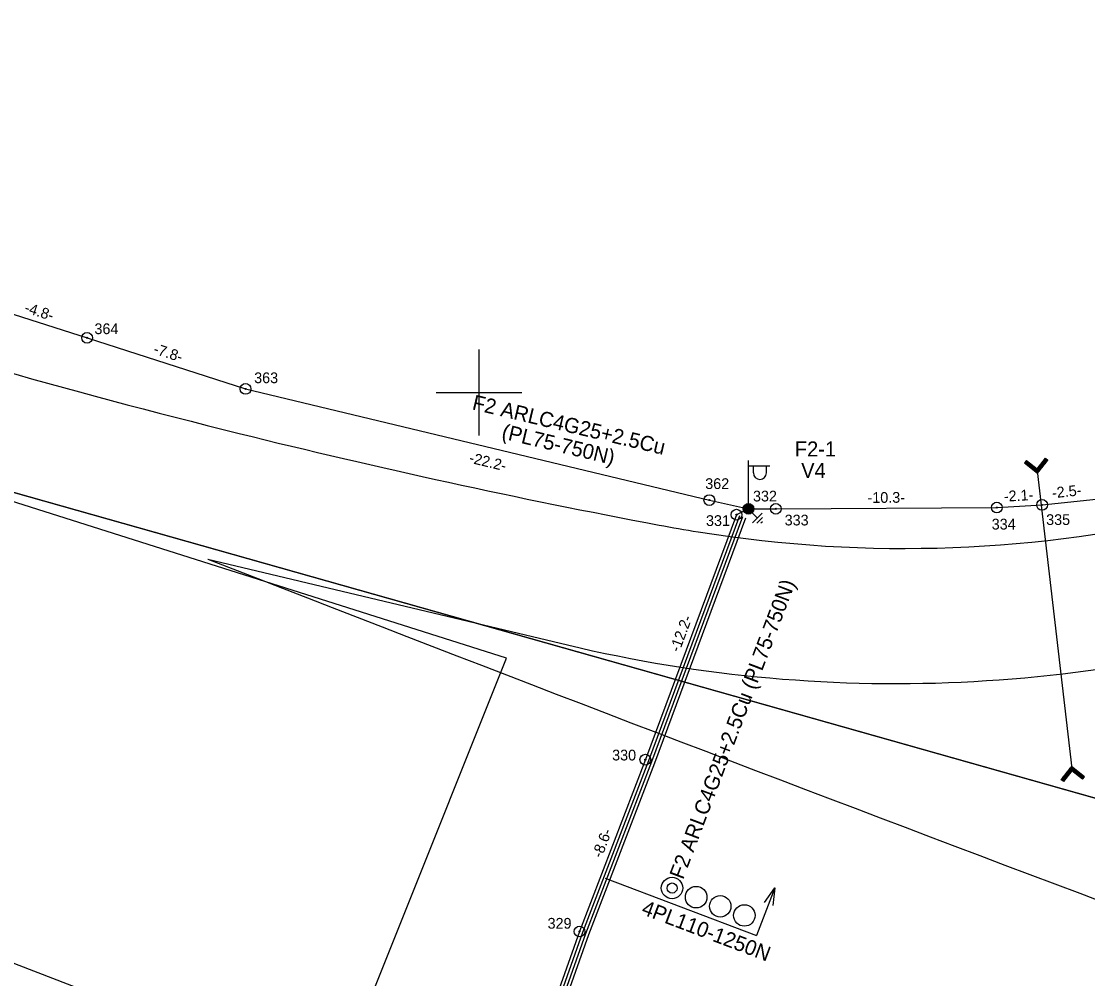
# Model space of a CAD drawing. Extents: x 528816 to 533196, y 6574767 to 6575847.
# Drawn here: x 529978.69 to 530028.35, y 6575322.71 to 6575367.28 of the extents above; entities that cross this region are included whole.
import ezdxf

# ---------------------------------------------------------------- set-up
doc = ezdxf.new("R2010")
doc.units = 0
for name, color, linetype in [('ABIJOONIS', 7, 'Continuous'), ('JOONSIDE', 7, 'Continuous'), ('KOORDPUNKT', 7, 'Continuous'), ('MOOTPIIR', 7, 'Continuous'), ('MPKAABEL', 7, 'Continuous'), ('PIIR', 7, 'Continuous'), ('POST', 7, 'Continuous'), ('TEE', 7, 'Continuous'), ('TRUUP', 7, 'Continuous'), ('VORK', 7, 'Continuous')]:
    doc.layers.add(name, color=color, linetype=linetype)

msp = doc.modelspace()

# ---------------------------------------------------------------- linework, layer by layer
at = {"layer": 'ABIJOONIS'}
for p in [(530005.875, 6575327.387), (530013.774, 6575326.939)]:
    msp.add_line(p, (530012.93, 6575324.714), dxfattribs=at)
msp.add_lwpolyline([(530013.303, 6575326.262), (530013.774, 6575326.939), (530013.677, 6575326.12)], dxfattribs=at)
for centre, radius in [((530008.992, 6575326.931), 0.5), ((530008.992, 6575326.931), 0.235), ((530010.114, 6575326.506), 0.5), ((530011.236, 6575326.08), 0.5), ((530012.358, 6575325.655), 0.5)]:
    msp.add_circle(centre, radius, dxfattribs=at)
at = {"layer": 'KOORDPUNKT'}
for centre, radius in [((529981.749, 6575352.547), 0.25), ((529981.749, 6575352.547), 0.025), ((529981.749, 6575352.547), 0.0221), ((529981.749, 6575352.547), 0.0191), ((529981.749, 6575352.547), 0.0161), ((529981.749, 6575352.547), 0.0132), ((529981.749, 6575352.547), 0.0102), ((529981.749, 6575352.547), 0.00726), ((529981.749, 6575352.547), 0.0043), ((529989.13, 6575350.169), 0.25), ((529989.13, 6575350.169), 0.025), ((529989.13, 6575350.169), 0.0221), ((529989.13, 6575350.169), 0.0191), ((529989.13, 6575350.169), 0.0161), ((529989.13, 6575350.169), 0.0132), ((529989.13, 6575350.169), 0.0102), ((529989.13, 6575350.169), 0.00726), ((529989.13, 6575350.169), 0.0043), ((530010.728, 6575344.993), 0.25), ((530010.728, 6575344.993), 0.025), ((530010.728, 6575344.993), 0.0221), ((530010.728, 6575344.993), 0.0191), ((530010.728, 6575344.993), 0.0161), ((530010.728, 6575344.993), 0.0132), ((530010.728, 6575344.993), 0.0102), ((530010.728, 6575344.993), 0.00726), ((530010.728, 6575344.993), 0.0043), ((530026.222, 6575344.77), 0.25), ((530011.994, 6575344.314), 0.25), ((530012.55, 6575344.585), 0.25), ((530012.55, 6575344.585), 0.025), ((530012.55, 6575344.585), 0.0221), ((530012.55, 6575344.585), 0.0191), ((530012.55, 6575344.585), 0.0161), ((530012.55, 6575344.585), 0.0132), ((530012.55, 6575344.585), 0.0102), ((530012.55, 6575344.585), 0.00726), ((530012.55, 6575344.585), 0.0043), ((530013.824, 6575344.585), 0.25), ((530013.824, 6575344.585), 0.025), ((530013.824, 6575344.585), 0.0221), ((530013.824, 6575344.585), 0.0191), ((530013.824, 6575344.585), 0.0161), ((530013.824, 6575344.585), 0.0132), ((530013.824, 6575344.585), 0.0102), ((530013.824, 6575344.585), 0.00726), ((530013.824, 6575344.585), 0.0043), ((530024.116, 6575344.645), 0.25), ((530024.116, 6575344.645), 0.025), ((530024.116, 6575344.645), 0.0221), ((530024.116, 6575344.645), 0.0191), ((530024.116, 6575344.645), 0.0161), ((530024.116, 6575344.645), 0.0132), ((530024.116, 6575344.645), 0.0102), ((530024.116, 6575344.645), 0.00726), ((530024.116, 6575344.645), 0.0043), ((530026.222, 6575344.77), 0.025), ((530026.222, 6575344.77), 0.0221), ((530026.222, 6575344.77), 0.0191), ((530026.222, 6575344.77), 0.0161), ((530026.222, 6575344.77), 0.0132), ((530026.222, 6575344.77), 0.0102), ((530026.222, 6575344.77), 0.00726), ((530026.222, 6575344.77), 0.0043), ((530011.994, 6575344.314), 0.025), ((530011.994, 6575344.314), 0.0221), ((530011.994, 6575344.314), 0.0191), ((530011.994, 6575344.314), 0.0161), ((530011.994, 6575344.314), 0.0132), ((530011.994, 6575344.314), 0.0102), ((530011.994, 6575344.314), 0.00726), ((530011.994, 6575344.314), 0.0043), ((530007.748, 6575332.908), 0.25), ((530007.748, 6575332.908), 0.025), ((530007.748, 6575332.908), 0.0221), ((530007.748, 6575332.908), 0.0191), ((530007.748, 6575332.908), 0.0161), ((530007.748, 6575332.908), 0.0132), ((530007.748, 6575332.908), 0.0102), ((530007.748, 6575332.908), 0.00726), ((530007.748, 6575332.908), 0.0043), ((530004.684, 6575324.906), 0.25), ((530004.684, 6575324.906), 0.025), ((530004.684, 6575324.906), 0.0221), ((530004.684, 6575324.906), 0.0191), ((530004.684, 6575324.906), 0.0161), ((530004.684, 6575324.906), 0.0132), ((530004.684, 6575324.906), 0.0102), ((530004.684, 6575324.906), 0.00726), ((530004.684, 6575324.906), 0.0043)]:
    msp.add_circle(centre, radius, dxfattribs=at)
at = {"layer": 'MOOTPIIR'}
msp.add_lwpolyline([(529934.457, 6575311.963), (529980.041, 6575303.997), (529990.663, 6575311.078), (530001.285, 6575337.632), (529928.704, 6575360.645)], dxfattribs=at)
at = {"layer": 'MPKAABEL'}
for points in [[(529937.582, 6575366.898), (529942.285, 6575365.682), (529951.777, 6575362.225), (529961.368, 6575358.691), (529970.709, 6575355.903), (529973.958, 6575354.933), (529975.385, 6575353.562), (529977.167, 6575354.001), (529981.749, 6575352.547), (529989.13, 6575350.169), (530010.728, 6575344.993), (530012.55, 6575344.585)], [(529937.582, 6575366.898), (529942.285, 6575365.682), (529951.777, 6575362.225), (529961.368, 6575358.691), (529970.709, 6575355.903), (529973.958, 6575354.933), (529975.385, 6575353.562), (529977.167, 6575354.001), (529981.749, 6575352.547), (529989.13, 6575350.169), (530010.728, 6575344.993), (530012.55, 6575344.585)], [(530012.55, 6575344.585), (530013.824, 6575344.585), (530024.116, 6575344.645), (530026.222, 6575344.77), (530028.743, 6575345.04), (530035.82, 6575346.256), (530042.022, 6575348.014)], [(530012.55, 6575344.585), (530013.824, 6575344.585), (530024.116, 6575344.645), (530026.222, 6575344.77), (530028.743, 6575345.04), (530035.82, 6575346.256), (530042.022, 6575348.014)], [(530012.55, 6575344.585), (530011.994, 6575344.314), (530007.748, 6575332.908), (530004.684, 6575324.906), (530001.547, 6575316.054), (529999.7, 6575310.845), (529999.249, 6575309.577), (529998.523, 6575307.515), (529989.768, 6575298.573), (529985.621, 6575296.772)], [(530012.55, 6575344.585), (530011.994, 6575344.314), (530007.748, 6575332.908), (530004.684, 6575324.906), (530001.547, 6575316.054), (529999.7, 6575310.845), (529999.249, 6575309.577), (529998.523, 6575307.515), (529989.768, 6575298.573), (529985.621, 6575296.772)], [(530011.994, 6575344.314), (530007.748, 6575332.908), (530004.684, 6575324.906), (530001.547, 6575316.054), (529999.7, 6575310.845), (529999.249, 6575309.577), (529998.523, 6575307.515)], [(530012.135, 6575344.262), (530007.888, 6575332.855), (530004.825, 6575324.854), (530001.688, 6575316.004), (529999.841, 6575310.795), (529999.39, 6575309.527), (529998.664, 6575307.465)], [(530012.275, 6575344.21), (530008.028, 6575332.803), (530004.965, 6575324.802), (530001.83, 6575315.954), (529999.983, 6575310.745), (529999.532, 6575309.477), (529998.806, 6575307.415)], [(530012.416, 6575344.157), (530008.168, 6575332.75), (530005.106, 6575324.75), (530001.971, 6575315.904), (530000.124, 6575310.695), (529999.673, 6575309.427), (529998.947, 6575307.365)], [(530012.724, 6575344.406), (530012.96, 6575344.162)], [(530013.188, 6575344.384), (530012.732, 6575343.941)], [(530013.197, 6575344.183), (530012.933, 6575343.926)], [(530013.205, 6575343.982), (530013.133, 6575343.912)]]:
    msp.add_lwpolyline(points, dxfattribs=at)
at = {"layer": 'PIIR'}
for points in [[(530164.347, 6575374.786), (530153.92, 6575338.4), (530182.76, 6575330.14), (530201.97, 6575324.63), (530221.19, 6575319.12), (530240.41, 6575313.61), (530259.63, 6575308.1), (530278.85, 6575302.59), (530298.07, 6575297.07), (530317.33, 6575291.48), (530336.55, 6575285.97), (530355.77, 6575280.46), (530374.99, 6575274.95), (530393.86, 6575269.6), (530422.7, 6575261.33), (530433.47, 6575298.82), (530443.88, 6575279.05), (530455.86, 6575268.15), (530491.61, 6575255.39), (530470.09, 6575205.98), (530185.04, 6575286.93), (529572.28, 6575460.11), (529761.518, 6575570.08)], [(531020.33, 6575014.24), (530966.07, 6575030.24), (530793.5, 6575079.3), (530278.67, 6575225.64), (530265.8, 6575197.59), (530166.23, 6575226.19), (530152.8, 6575230.08), (530063.81, 6575254.65), (529885.42, 6575305.46), (529685.86, 6575362.65), (529644.23, 6575374.4), (529496.38, 6575415.64), (529572.28, 6575460.11), (530185.04, 6575286.93), (530470.09, 6575205.98), (530493.49, 6575199.35), (530487.53, 6575185.69), (530728.61, 6575117.21), (530740.69, 6575113.94), (530801.34, 6575096.61), (530968.39, 6575049.03), (530969.25, 6575061.78), (530969.57, 6575066.46)], [(530920.711, 6575043.135), (530793.5, 6575079.3), (530278.67, 6575225.64), (530265.8, 6575197.59), (530166.23, 6575226.19), (530152.8, 6575230.08), (530063.81, 6575254.65), (529885.42, 6575305.46), (529685.86, 6575362.65), (529644.23, 6575374.4), (529496.38, 6575415.64), (529572.28, 6575460.11), (530185.04, 6575286.93), (530470.09, 6575205.98), (530493.49, 6575199.35), (530487.53, 6575185.69), (530728.61, 6575117.21), (530740.69, 6575113.94), (530801.34, 6575096.61), (530931.027, 6575059.672)]]:
    msp.add_lwpolyline(points, dxfattribs=at)
at = {"layer": 'POST'}
for p, q in [((530012.55, 6575344.835), (530012.55, 6575346.835)), ((530012.55, 6575346.585), (530013.55, 6575346.585)), ((530012.777, 6575346.264), (530012.777, 6575346.585)), ((530013.389, 6575346.264), (530013.389, 6575346.585)), ((530012.55, 6575344.585), (530012.55, 6575344.585))]:
    msp.add_line(p, q, dxfattribs=at)
for radius in [0.25, 0.225, 0.2, 0.175, 0.15, 0.125, 0.1, 0.075, 0.05, 0.025]:
    msp.add_circle((530012.55, 6575344.585), radius, dxfattribs=at)
msp.add_arc((530013.083, 6575346.264), 0.306, 180, 0, dxfattribs=at)
at = {"layer": 'TEE'}
msp.add_lwpolyline([(529987.379, 6575342.239), (530004.121, 6575338.248)], dxfattribs=at)
for centre, radius, start, end in [((530019.415, 6575402.462), 66.012, 300.6133, 300.6133), ((530073.114, 6575687.437), 349.65, 247.98812, 256.05196), ((530019.813, 6575402.758), 60.015, 260.79224, 306.0279), ((530073.114, 6575687.437), 349.65, 256.05196, 259.33189), ((530019.422, 6575402.444), 59.643, 259.33795, 261.11506), ((531434.928, 6579059.968), 4010.4, 247.984198, 254.147128), ((531434.504, 6579058.844), 3988.399, 248.725677, 251.009767), ((530019.417, 6575402.458), 66.007, 256.60054, 289.70404)]:
    msp.add_arc(centre, radius, start, end, dxfattribs=at)
at = {"layer": 'TRUUP'}
for p, q in [((530025.989, 6575346.448), (530026.385, 6575346.946)), ((530026.364, 6575346.92), (530026.431, 6575346.775)), ((530026.381, 6575346.942), (530026.448, 6575346.797)), ((530026.385, 6575346.946), (530026.496, 6575346.858)), ((530025.491, 6575346.843), (530025.403, 6575346.732)), ((530025.403, 6575346.732), (530026.013, 6575346.248)), ((530025.421, 6575346.755), (530025.448, 6575346.695)), ((530025.438, 6575346.777), (530025.492, 6575346.661)), ((530025.447, 6575346.787), (530026.001, 6575346.348)), ((530025.456, 6575346.798), (530025.535, 6575346.626)), ((530025.473, 6575346.82), (530025.579, 6575346.592)), ((530025.491, 6575346.843), (530025.989, 6575346.448)), ((530025.491, 6575346.842), (530025.623, 6575346.557)), ((530025.533, 6575346.81), (530025.666, 6575346.523)), ((530025.577, 6575346.775), (530025.71, 6575346.488)), ((530025.62, 6575346.741), (530025.753, 6575346.454)), ((530025.664, 6575346.706), (530025.797, 6575346.419)), ((530025.707, 6575346.672), (530025.84, 6575346.385)), ((530025.751, 6575346.637), (530025.884, 6575346.35)), ((530025.794, 6575346.603), (530025.927, 6575346.316)), ((530025.838, 6575346.568), (530025.971, 6575346.281)), ((530025.881, 6575346.534), (530026.013, 6575346.249)), ((530025.925, 6575346.499), (530026.031, 6575346.271)), ((530025.968, 6575346.465), (530026.048, 6575346.293)), ((530025.998, 6575346.459), (530026.065, 6575346.315)), ((530026.001, 6575346.348), (530026.44, 6575346.902)), ((530026.013, 6575346.248), (530026.496, 6575346.858)), ((530026.016, 6575346.481), (530026.083, 6575346.337)), ((530026.033, 6575346.503), (530026.1, 6575346.359)), ((530026.051, 6575346.525), (530026.118, 6575346.381)), ((530026.068, 6575346.547), (530026.135, 6575346.402)), ((530026.085, 6575346.569), (530026.152, 6575346.424)), ((530026.103, 6575346.591), (530026.17, 6575346.446)), ((530026.12, 6575346.613), (530026.187, 6575346.468)), ((530026.138, 6575346.635), (530026.205, 6575346.49)), ((530026.155, 6575346.657), (530026.222, 6575346.512)), ((530026.172, 6575346.679), (530026.239, 6575346.534)), ((530026.19, 6575346.701), (530026.257, 6575346.556)), ((530026.207, 6575346.723), (530026.274, 6575346.578)), ((530026.225, 6575346.745), (530026.292, 6575346.6)), ((530026.242, 6575346.766), (530026.309, 6575346.622)), ((530026.259, 6575346.788), (530026.326, 6575346.644)), ((530026.277, 6575346.81), (530026.344, 6575346.666)), ((530026.294, 6575346.832), (530026.361, 6575346.688)), ((530026.312, 6575346.854), (530026.379, 6575346.71)), ((530026.329, 6575346.876), (530026.396, 6575346.731)), ((530026.346, 6575346.898), (530026.413, 6575346.753)), ((530026.419, 6575346.919), (530026.466, 6575346.819)), ((530026.463, 6575346.884), (530026.483, 6575346.841)), ((530027.589, 6575332.594), (530027.106, 6575331.985)), ((530027.603, 6575332.383), (530027.536, 6575332.528)), ((530027.633, 6575332.378), (530027.554, 6575332.55)), ((530027.677, 6575332.343), (530027.571, 6575332.572)), ((530028.199, 6575332.111), (530027.589, 6575332.594)), ((530027.72, 6575332.309), (530027.589, 6575332.594)), ((530027.764, 6575332.274), (530027.631, 6575332.561)), ((530027.808, 6575332.24), (530027.675, 6575332.527)), ((530027.182, 6575331.924), (530027.136, 6575332.023)), ((530027.221, 6575331.9), (530027.154, 6575332.045)), ((530027.601, 6575332.494), (530027.162, 6575331.94)), ((530027.238, 6575331.922), (530027.171, 6575332.067)), ((530027.256, 6575331.944), (530027.189, 6575332.089)), ((530027.273, 6575331.966), (530027.206, 6575332.111)), ((530027.612, 6575332.394), (530027.217, 6575331.896)), ((530027.29, 6575331.988), (530027.223, 6575332.133)), ((530027.308, 6575332.01), (530027.241, 6575332.155)), ((530027.325, 6575332.032), (530027.258, 6575332.177)), ((530027.342, 6575332.054), (530027.276, 6575332.199)), ((530027.36, 6575332.076), (530027.293, 6575332.221)), ((530027.377, 6575332.098), (530027.31, 6575332.243)), ((530027.395, 6575332.12), (530027.328, 6575332.264)), ((530027.412, 6575332.142), (530027.345, 6575332.286)), ((530027.429, 6575332.164), (530027.362, 6575332.308)), ((530027.447, 6575332.186), (530027.38, 6575332.33)), ((530027.464, 6575332.208), (530027.397, 6575332.352)), ((530027.482, 6575332.229), (530027.415, 6575332.374)), ((530027.499, 6575332.251), (530027.432, 6575332.396)), ((530027.516, 6575332.273), (530027.449, 6575332.418)), ((530027.534, 6575332.295), (530027.467, 6575332.44)), ((530027.551, 6575332.317), (530027.484, 6575332.462)), ((530027.569, 6575332.339), (530027.502, 6575332.484)), ((530027.586, 6575332.361), (530027.519, 6575332.506)), ((530028.155, 6575332.055), (530027.601, 6575332.494)), ((530028.111, 6575331.999), (530027.612, 6575332.394)), ((530027.851, 6575332.205), (530027.718, 6575332.492)), ((530027.895, 6575332.171), (530027.762, 6575332.458)), ((530027.938, 6575332.136), (530027.805, 6575332.423)), ((530027.982, 6575332.102), (530027.849, 6575332.389)), ((530028.025, 6575332.067), (530027.892, 6575332.354)), ((530028.069, 6575332.033), (530027.936, 6575332.32)), ((530028.111, 6575332), (530027.979, 6575332.285)), ((530028.129, 6575332.022), (530028.023, 6575332.251)), ((530028.146, 6575332.044), (530028.066, 6575332.216)), ((530028.163, 6575332.066), (530028.11, 6575332.182)), ((530028.111, 6575331.999), (530028.199, 6575332.111)), ((530028.181, 6575332.088), (530028.153, 6575332.147)), ((530027.217, 6575331.896), (530027.106, 6575331.985)), ((530027.139, 6575331.958), (530027.119, 6575332.001))]:
    msp.add_line(p, q, dxfattribs=at)
msp.add_lwpolyline([(530026.001, 6575346.348), (530027.601, 6575332.494)], dxfattribs=at)
at = {"layer": 'VORK'}
for p, q in [((530000, 6575352), (530000, 6575348)), ((529998, 6575350), (530002, 6575350))]:
    msp.add_line(p, q, dxfattribs=at)

# ---------------------------------------------------------------- texts
at = {"layer": 'ABIJOONIS'}
msp.add_text('4PL110-1250N', height=0.7, rotation=339.2517, dxfattribs=at).set_placement((530007.523, 6575325.731))
at = {"layer": 'JOONSIDE'}
for s, rotation, p in [('-4.8-', 342.3943, (529978.795, 6575353.747)), ('-7.8-', 342.1422, (529984.802, 6575351.826)), ('-22.2-', 346.5231, (529999.508, 6575346.741)), ('-2.1-', 3.3968, (530024.455, 6575344.916)), ('-2.5-', 6.1131, (530026.71, 6575345.074)), ('-10.3-', 0.334, (530018.094, 6575344.86)), ('-12.2-', 69.578, (530009.331, 6575337.879)), ('-8.6-', 69.0518, (530005.714, 6575328.296))]:
    msp.add_text(s, height=0.5, rotation=rotation, dxfattribs=at).set_placement(p)
at = {"layer": 'KOORDPUNKT'}
for s, p in [('364', (529982.093, 6575352.719)), ('363', (529989.531, 6575350.436)), ('362', (530010.537, 6575345.509)), ('332', (530012.76, 6575344.929)), ('331', (530010.572, 6575343.789)), ('333', (530014.235, 6575343.812)), ('334', (530023.877, 6575343.623)), ('335', (530026.413, 6575343.834)), ('330', (530006.201, 6575332.87)), ('329', (530003.194, 6575325.039))]:
    msp.add_text(s, height=0.5, dxfattribs=at).set_placement(p)
at = {"layer": 'MPKAABEL'}
for s, rotation, p in [('F2 ARLC4G25+2.5Cu', 346.5894, (529999.647, 6575349.225)), ('(PL75-750N)', 346.5894, (530001.016, 6575347.87)), ('  F2 ARLC4G25+2.5Cu (PL75-750N)', 69.2517, (530009.319, 6575326.807))]:
    msp.add_text(s, height=0.7, rotation=rotation, dxfattribs=at).set_placement(p)
at = {"layer": 'POST'}
for s, p in [('F2-1', (530014.707, 6575347.023)), ('V4', (530015.004, 6575346.023))]:
    msp.add_text(s, height=0.7, dxfattribs=at).set_placement(p)

doc.saveas('drawing.dxf')
